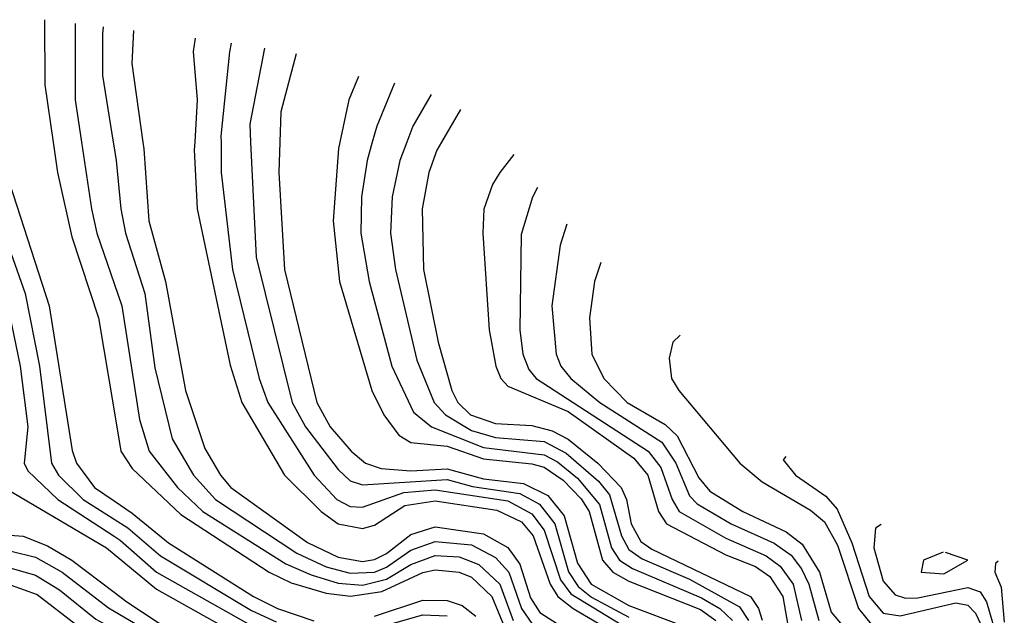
# Model space of a CAD drawing. Header units: inches. Extents: x 501365 to 657855, y 482276 to 547543.
# Tile 931 of 957: x 639844 to 641470, y 499219 to 500202. Entities that reach past the tile are written whole.
import ezdxf

# ---------------------------------------------------------------- set-up
doc = ezdxf.new("R2010")
doc.units = ezdxf.units.IN
doc.header["$MEASUREMENT"] = 0
for name, color, linetype in [('A6439', 7, 'Continuous'), ('A6449', 7, 'Continuous'), ('A6530', 7, 'Continuous'), ('A6540', 7, 'Continuous')]:
    doc.layers.add(name, color=color, linetype=linetype)

msp = doc.modelspace()

# ---------------------------------------------------------------- linework, layer by layer
at = {"layer": 'A6439', "color": 5}
msp.add_line((639998.6, 500000, 4960), (640000, 499990.8, 4960), dxfattribs=at)
for points, elevation in [([(639398.7, 500000), (639410, 499989.4), (639433.5, 499973.5), (639490, 499949.5), (639519.1, 499930), (639575, 499855), (639636.2, 499750), (639668.8, 499630), (639663.3, 499556.7), (639654.4, 499530), (639640.5, 499510), (639602.5, 499430), (639592.9, 499390), (639603.9, 499303.9), (639614, 499274), (639630, 499250.4), (639650, 499240.7), (639670, 499238.2), (639690, 499240.5), (639770, 499266.1), (639830, 499268.4), (639872.8, 499252.8), (639952.1, 499192.1), (640000, 499167.8)], 4720), ([(639458.4, 500000), (639513.1, 499973.1), (639545.7, 499950), (639570, 499921.2), (639602.3, 499870), (639667, 499750), (639697.5, 499630), (639687.5, 499532.5), (639664.9, 499490), (639629.7, 499390), (639635.3, 499335.3), (639653.4, 499293.4), (639670, 499279.9), (639690, 499276.6), (639750, 499292.2), (639790, 499297.4), (639830, 499296.7), (639870, 499285), (639910, 499260.8), (639970, 499212.1), (640000, 499195.8)], 4740), ([(639528.4, 500000), (639536.1, 499996.1), (639570.6, 499970.6), (639621.1, 499901.1), (639652, 499830), (639696.7, 499750), (639723.8, 499643.8), (639725.4, 499610), (639718, 499530), (639693.3, 499470), (639670.5, 499390), (639673.8, 499353.8), (639689, 499329), (639710, 499321.8), (639830, 499324.5), (639870, 499314.6), (639914.1, 499290), (639990.8, 499230.8), (640000, 499225.4)], 4760), ([(639585.2, 500000), (639594.1, 499994.1), (639616.5, 499970), (639650, 499916.6), (639676.7, 499850), (639726.6, 499750), (639751.8, 499650), (639754, 499610), (639749.4, 499530), (639729.1, 499469.1), (639716.3, 499410), (639717.2, 499390), (639729, 499369), (639770, 499355.5), (639850, 499349.6), (639890, 499333.4), (639930, 499310), (640000, 499257)], 4780), ([(639679.6, 500000), (639687.8, 499987.8), (639714.2, 499934.2), (639781.5, 499770), (639798.7, 499710), (639813.6, 499630), (639821.3, 499530), (639806.9, 499470), (639806.9, 499450), (639813.1, 499433.1), (639987.2, 499330), (640000, 499319.5)], 4820), ([(639722.1, 500000), (639728.2, 499988.2), (639820.3, 499750), (639844.7, 499630), (639857.3, 499530), (639851.7, 499470), (639857.3, 499457.3), (639907.2, 499410), (640000, 499349.5)], 4840), ([(639764.6, 500000), (639853.4, 499750), (639876.9, 499630), (639896.4, 499470), (639908.3, 499450), (639948.8, 499410), (640000, 499377.4)], 4860), ([(639808.3, 500000), (639815.3, 499970), (639892.9, 499730), (639930.9, 499490.9), (639938, 499470), (639967.5, 499430), (640000, 499408)], 4880), ([(639899.3, 500000), (639906.6, 499950), (639930, 499843.9), (639974.2, 499710), (640000, 499556.6)], 4920), ([(639946.2, 500000), (639962.7, 499890), (639971.5, 499850), (640000, 499766.8)], 4940)]:
    msp.add_lwpolyline(points, dxfattribs=dict(at, elevation=elevation))
at = {"layer": 'A6449', "color": 5}
for points, elevation in [([(640047.4, 500000), (640049, 499989), (640057.3, 499870), (640085.1, 499770), (640117.9, 499590), (640150, 499494.2), (640175.6, 499450), (640192.9, 499430), (640319.1, 499339.1), (640370, 499314.5), (640410, 499307.6), (640430, 499310.8), (640450, 499320.7), (640490, 499352.1), (640530, 499364.6), (640610, 499353.3), (640650, 499330.4), (640670, 499303.4), (640687.8, 499247.8), (640703.2, 499223.2), (640739.7, 499199.7)], 4980), ([(640133.1, 500000), (640132.4, 499987.6), (640137.1, 499890), (640191.9, 499631.9), (640211.1, 499570), (640281.6, 499450), (640341.9, 499390), (640370, 499370), (640410, 499362.1), (640430, 499367.3), (640480, 499400), (640530, 499407.8), (640632.2, 499392.2), (640672.8, 499372.8), (640692, 499350), (640720.2, 499270), (640732.6, 499250), (640758.2, 499230), (640850, 499175.8)], 5020), ([(640176.6, 500000), (640177, 499950), (640195.7, 499790), (640239.4, 499610), (640254.1, 499570), (640330.5, 499450), (640368, 499410), (640390, 499398.2), (640410, 499397), (640478.3, 499421.7), (640530, 499426.1), (640650, 499407.5), (640690, 499386.1), (640710, 499359.5), (640737.1, 499277.1), (640754.1, 499254.1), (640850, 499195.7)], 5040), ([(640225.4, 500000), (640234.5, 499810), (640293.8, 499570), (640316.1, 499530), (640370, 499459.5), (640390, 499441), (640410, 499434.2), (640550, 499442.9), (640591.6, 499431.6), (640670, 499420), (640702.4, 499402.4), (640727.8, 499370), (640750.5, 499290.5), (640766.4, 499266.4), (640788.6, 499248.6), (640850, 499215.8)], 5060), ([(640273.6, 500000), (640271.9, 499950), (640281.5, 499790), (640334.8, 499570), (640356.9, 499530), (640391.3, 499490), (640415.4, 499470), (640440.9, 499460.9), (640490, 499457.2), (640550, 499460.7), (640610, 499444.3), (640676.3, 499436.3), (640716.3, 499416.3), (640743.3, 499383.2), (640765, 499305), (640787.6, 499270), (640850, 499234.9), (640940.7, 499200.7)], 5080), ([(640372.5, 500000), (640370.3, 499989.7), (640361.8, 499870), (640372.2, 499770), (640425.8, 499590), (640445.4, 499550), (640470, 499516.3), (640490, 499503.8), (640550, 499498.1), (640610, 499477.1), (640690, 499469.1), (640710, 499463.3), (640741.6, 499441.6), (640771.1, 499411.1), (640784.2, 499390), (640806.3, 499310), (640823.7, 499290), (640850, 499275.3), (640968.2, 499228.2), (640993.9, 499210)], 5120), ([(640426.2, 500000), (640417.8, 499970), (640408.4, 499910), (640407.3, 499850), (640421.2, 499770), (640458.5, 499630), (640494.2, 499554.2), (640524, 499530), (640610, 499495.7), (640710, 499483.7), (640732.3, 499472.3), (640765.2, 499445.2), (640801.5, 499401.5), (640821.6, 499330), (640834.6, 499310), (640856, 499296), (640970, 499247.3), (641000, 499230), (641021.4, 499210)], 5140), ([(640483.4, 500000), (640472, 499970), (640459, 499910), (640456.4, 499850), (640464.6, 499790), (640500, 499640), (640528.6, 499570), (640547.1, 499550), (640590, 499524), (640630, 499512.3), (640710, 499505.6), (640746.7, 499486.7), (640800.1, 499440.1), (640817.8, 499417.8), (640837.6, 499350), (640850, 499327.4), (640872.1, 499312.1), (640950, 499278.3), (641032.5, 499232.5), (641047.5, 499210)], 5160), ([(640540.4, 500000), (640532.9, 499987.1), (640519.9, 499950), (640508.8, 499890), (640511, 499790), (640535, 499670), (640557.7, 499590), (640567.7, 499570), (640588.6, 499550), (640630, 499535.6), (640690, 499532.2), (640723.4, 499523.4), (640750, 499509.6), (640798.9, 499470), (640837.3, 499430), (640846.1, 499410), (640853.9, 499370), (640870, 499340.4), (640887.9, 499327.9), (641050.8, 499250), (641064.2, 499230), (641070.4, 499210.4)], 5180), ([(640000, 499990.8), (640003.3, 499970), (640010.9, 499890), (640018.8, 499850), (640050.6, 499750), (640067.5, 499627.5), (640095.9, 499510), (640131.3, 499450), (640167.3, 499410), (640301.5, 499321.5), (640350, 499298.9), (640390, 499288), (640430, 499289.8), (640450, 499298.1), (640490, 499326.1), (640530, 499340.7), (640590, 499334.8), (640630, 499314.2), (640652, 499290), (640672.6, 499230), (640690, 499205.3)], 4960), ([(640659.9, 499979.6), (640637, 499950), (640624.7, 499930), (640610.4, 499889.6), (640608.7, 499850), (640619.1, 499690), (640630.3, 499630), (640638.4, 499610), (640650, 499597), (640750, 499555), (640858, 499478), (640881.2, 499450), (640898.7, 499390), (640912, 499370), (641010, 499318.4), (641059.4, 499299.4), (641083, 499283), (641104.5, 499250), (641114.7, 499190)], 5220), ([(640699.4, 499925), (640690.8, 499909.2), (640672.2, 499847.8), (640670, 499690), (640675.2, 499650), (640684.9, 499624.9), (640697.1, 499610), (640882.1, 499490), (640902.6, 499462.6), (640921.3, 499410), (640933.3, 499390), (641010, 499346), (641076.7, 499316.7), (641099.7, 499299.7), (641121.2, 499270), (641135, 499210)], 5240), ([(640747.8, 499864.5), (640736.4, 499830), (640723, 499730), (640729.8, 499650), (640737.8, 499630), (640754.3, 499610), (640802.3, 499570), (640904.5, 499504.5), (640927.4, 499470), (640950, 499416), (640963, 499403), (641019.2, 499370), (641090, 499337.9), (641117.8, 499317.8), (641135.3, 499295.3), (641147.2, 499270), (641163.6, 499210)], 5260), ([(640804, 499801.1), (640793.4, 499770), (640785.1, 499710), (640788.9, 499650), (640808.5, 499610), (640847.3, 499570), (640910, 499534), (640930, 499515.3), (640965.6, 499445.6), (640983.9, 499423.9), (641038.2, 499390), (641110, 499356.6), (641136.4, 499336.4), (641164.8, 499290), (641184.1, 499224.1), (641230, 499170)], 5280), ([(640000, 499766.8), (640012.6, 499730), (640041.8, 499541.8), (640058.1, 499490), (640104.8, 499430), (640146.7, 499390), (640283.5, 499303.5), (640325.3, 499285.3), (640370, 499271.9), (640410, 499268.7), (640450, 499278.5), (640490, 499302.7), (640530, 499317.2), (640570, 499315.1), (640602.4, 499302.4), (640637.1, 499270), (640659.2, 499210)], 4940), ([(640934.6, 499681.2), (640922.5, 499670), (640916.5, 499643.5), (640920.7, 499610), (640932.8, 499590), (641033.4, 499470), (641070, 499439.1), (641150, 499392.4), (641172.9, 499372.9), (641194.5, 499334.5), (641229.5, 499230), (641250, 499204.1)], 5320), ([(640000, 499556.6), (640011.2, 499490), (640030, 499461), (640110, 499385), (640256.1, 499290), (640292.3, 499272.3), (640350, 499255.2), (640390.5, 499250.5), (640442.2, 499257.8), (640510, 499289.5), (640530, 499293.6), (640570, 499289.9), (640590, 499281.5), (640623.6, 499250), (640648.3, 499190)], 4920), ([(641109, 499481), (641104.8, 499475.2), (641125.3, 499450), (641175.2, 499415.2), (641193.9, 499393.9), (641218.4, 499338.4), (641247.1, 499250), (641270, 499222.2), (641298, 499218), (641390, 499239.2), (641410, 499235.3), (641422.4, 499222.4), (641450, 499163.6)], 5340), ([(640000, 499408), (640030, 499387.6), (640090, 499338.4), (640230, 499250), (640270, 499229.9), (640330, 499209.8)], 4880), ([(640000, 499377.4), (640022.9, 499362.9), (640076.8, 499316.8), (640226.8, 499226.8), (640267.8, 499207.8)], 4860), ([(641266.6, 499368.9), (641257.3, 499362.7), (641254.7, 499330), (641270, 499275), (641290, 499252.4), (641307, 499247), (641327.4, 499247.4), (641410, 499264.5), (641430, 499257.5), (641440.7, 499240.7), (641455.4, 499190)], 5360), ([(640000, 499349.5), (640010, 499343), (640069.9, 499289.9), (640236.3, 499196.3)], 4840), ([(640000, 499319.5), (640070, 499262.1), (640230, 499172.3)], 4820), ([(641369.1, 499322.8), (641336.3, 499310), (641332.5, 499290), (641370, 499287.3), (641409.8, 499310), (641373, 499322.2)], 5380), ([(641460, 499308.2), (641455.6, 499304.4), (641454.3, 499290), (641465, 499265), (641470, 499207.3)], 5380), ([(640000, 499257), (640021.1, 499241.1), (640177.7, 499137.7)], 4780), ([(640430, 499217.4), (640510, 499243.6), (640550, 499243), (640575, 499235), (640597.2, 499217.2)], 4880), ([(640000, 499225.4), (640066.5, 499186.5)], 4760), ([(640390, 499185.1), (640510, 499219.7), (640550, 499217.9)], 4860)]:
    msp.add_lwpolyline(points, dxfattribs=dict(at, elevation=elevation))
at = {"layer": 'A6530', "color": 5}
for points, elevation in [([(639885.1, 500202.3), (639885.4, 500094.7), (639899.3, 500000)], 4920), ([(639935.9, 500196.1), (639935.8, 500070), (639946.2, 500000)], 4940), ([(639982, 500190.5), (639980.8, 500179.2), (639981.1, 500110), (639998.6, 500000)], 4960)]:
    msp.add_lwpolyline(points, dxfattribs=dict(at, elevation=elevation))
at = {"layer": 'A6540', "color": 5}
msp.add_line((640572, 500053.8, 5180), (640540.4, 500000, 5180), dxfattribs=at)
for points, elevation in [([(640031.9, 500184.3), (640029.1, 500130), (640047.4, 500000)], 4980), ([(640134.1, 500171.8), (640130.7, 500150), (640137.3, 500070), (640133.1, 500000)], 5020), ([(640193.3, 500163.5), (640190.6, 500149.4), (640176.5, 500010), (640176.6, 500000)], 5040), ([(640248.6, 500155.2), (640223.9, 500030), (640225.4, 500000)], 5060), ([(640300.5, 500146.2), (640275.2, 500050), (640273.6, 500000)], 5080), ([(640403.8, 500108.6), (640387.7, 500070), (640372.5, 500000)], 5120), ([(640463, 500097.7), (640433.6, 500026.4), (640426.2, 500000)], 5140), ([(640523.3, 500078.7), (640493.5, 500026.5), (640483.4, 500000)], 5160)]:
    msp.add_lwpolyline(points, dxfattribs=dict(at, elevation=elevation))

doc.saveas('drawing.dxf')
